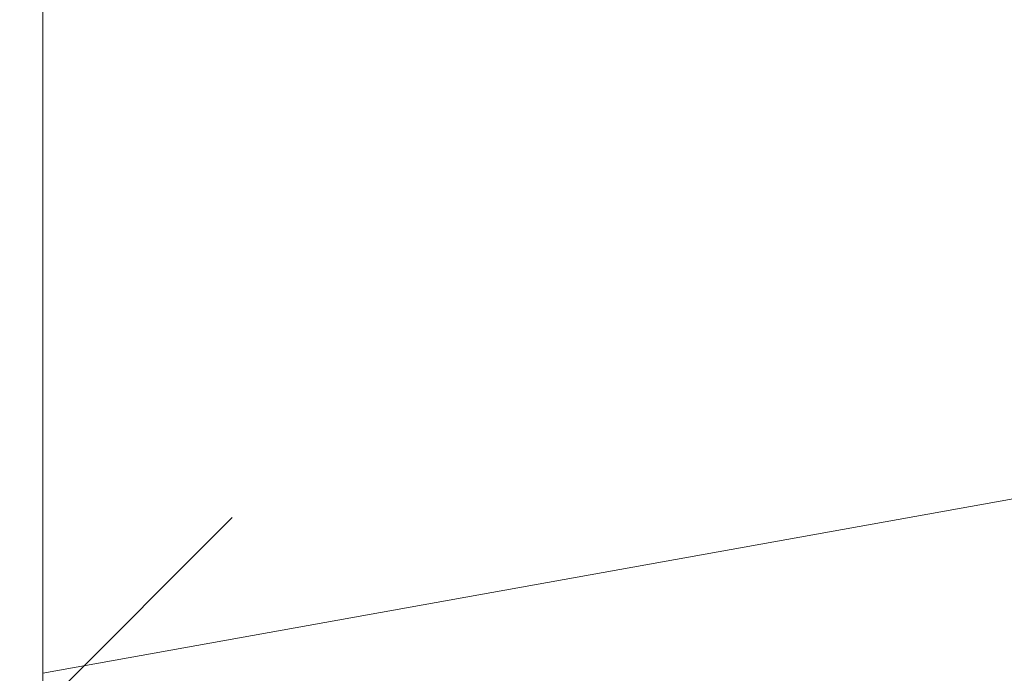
# Model space of a CAD drawing. Header units: millimetres. Extents: x 786 to 42540, y -7760 to 3796.
# Tile 444 of 656: x 37231 to 37621, y -3352 to -3093. Entities that reach past the tile are written whole.
import ezdxf

# ---------------------------------------------------------------- set-up
doc = ezdxf.new("R2010")
doc.units = ezdxf.units.MM
for name, color, linetype, lineweight in [('A-ANNO-DIMS', 7, 'Continuous', 5), ('A-ANNO-DIMS-100', 7, 'Continuous', 5), ('A-FLOR', 7, 'Continuous', 13), ('A-WALL', 7, 'Continuous', 13)]:
    doc.layers.add(name, color=color, linetype=linetype, lineweight=lineweight)
doc.styles.add('GOST Common_3', font='GOST_Common.ttf', dxfattribs={"height": 200})
doc.dimstyles.new('2_мм_4', dxfattribs={"dimscale": 304.8, "dimtxt": 201.142999, "dimasz": 0.492126, "dimexe": 0.328084, "dimexo": 0.492126, "dimgap": 0, "dimtad": 1, "dimdec": 0, "dimdsep": 46, "dimtxsty": 'GOST Common_3', "dimblk1": 'OBLIQUE', "dimblk2": 'OBLIQUE', "dimsah": 1, "dimcen": 0.09, "dimdle": 0.328084, "dimadec": 5, "dimazin": 2, "dimtfac": 1, "dimtdec": 4, "dimtix": 1, "dimtmove": 0, "dimatfit": 3, "dimfxl": 1, "dimtvp": 1, "dimtolj": 1, "dimtzin": 0, "dimarcsym": 2})

# ---------------------------------------------------------------- blocks, each defined once
blk = doc.blocks.new('DIMBLOCK53-Разрез по Рампе Р1_фрагмент пола')
at = {"layer": 'A-ANNO-DIMS-100', "transparency": 16777216}
for p, q in [((29390.27, -4289.96), (29390.27, -3264.92)), ((37240.27, -3408.85), (37240.27, -3264.92)), ((29390.27, -3364.92), (37240.27, -3364.92)), ((29390.27, -3364.92), (29390.27, -4289.96)), ((37240.27, -3364.92), (37240.27, -3408.85))]:
    blk.add_line(p, q, dxfattribs=at)
at = {"layer": 'A-ANNO-DIMS-100', "lineweight": 25, "transparency": 16777216}
for p, q in [((29390.27, -3364.92), (29465.27, -3289.92)), ((37240.27, -3364.92), (37315.27, -3289.92)), ((29390.27, -3364.92), (29315.27, -3439.92)), ((37240.27, -3364.92), (37165.27, -3439.92))]:
    blk.add_line(p, q, dxfattribs=at)
at = {"layer": 'A-ANNO-DIMS-100', "color": 0, "transparency": 16777216, "insert": (33035.72, -3103.55), "char_height": 200, "width": 670.9312, "attachment_point": 1, "line_spacing_factor": 1.022761, "style": 'GOST Common_3'}
blk.add_mtext('7850', dxfattribs=at)
blk = doc.blocks.new('_Oblique')
at = {"color": 0, "linetype": 'ByBlock', "lineweight": -2}
blk.add_line((-0.5, -0.5), (0.5, 0.5), dxfattribs=at)

msp = doc.modelspace()

# ---------------------------------------------------------------- linework, layer by layer
at = {"layer": 'A-FLOR'}
msp.add_line((37240.27, -3351.6), (42440.27, -2415.6), dxfattribs=at)
at = {"layer": 'A-WALL'}
msp.add_line((37240.27, -846.98), (37240.27, -3351.6), dxfattribs=at)

# ---------------------------------------------------------------- dimensions: what is measured, and where the dimension line sits
at = {"layer": 'A-ANNO-DIMS'}
dim = msp.add_linear_dim(base=(37240.27, -3364.92), p1=(29390.27, -4439.96), p2=(37240.27, -3258.85), dimstyle='2_мм_4', override={"dimpost": '<>', "dimfxl": 7938.357861}, dxfattribs=at)
dim.commit()
dim.dimension.update_dxf_attribs({"geometry": 'DIMBLOCK53-Разрез по Рампе Р1_фрагмент пола', "text_midpoint": (33315.27, -3264.92)})

doc.saveas('drawing.dxf')
